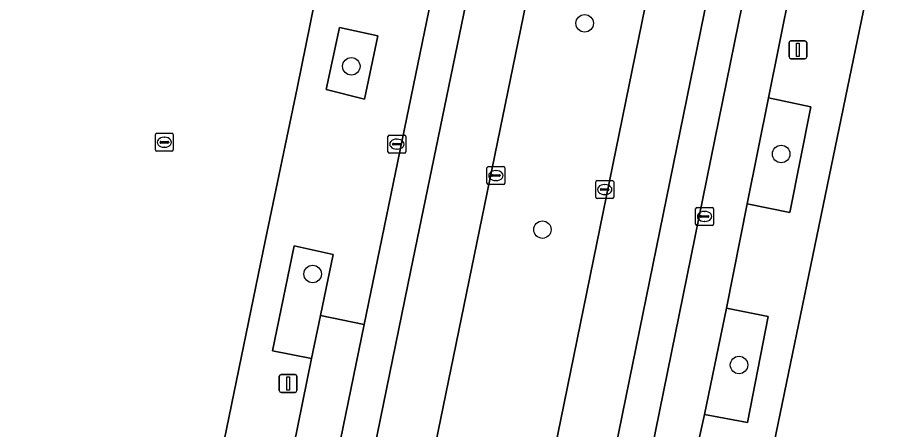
# Model space of a CAD drawing. Extents: x 157692 to 159674, y 381452 to 383291.
# Drawn here: x 158591.91 to 158640.59, y 382591.66 to 382614.72 of the extents above; entities that cross this region are included whole.
import ezdxf

# ---------------------------------------------------------------- set-up
doc = ezdxf.new("R2010")
doc.units = 0
for name, color, linetype in [('IMGEO_Berm_groen', 7, 'Continuous'), ('IMGEO_Boom', 7, 'Continuous'), ('IMGEO_Erf', 7, 'Continuous'), ('IMGEO_Groenvoorziening', 7, 'Continuous'), ('IMGEO_Kolk', 7, 'Continuous'), ('IMGEO_Lichtmast', 7, 'Continuous'), ('IMGEO_Parkeervlak_open', 7, 'Continuous'), ('IMGEO_Rijbaan_lokaal_gesloten', 7, 'Continuous'), ('IMGEO_Rioolput', 7, 'Continuous'), ('IMGEO_Voetpad_open', 7, 'Continuous')]:
    doc.layers.add(name, color=color, linetype=linetype)

msp = doc.modelspace()

# ---------------------------------------------------------------- linework, layer by layer
at = {"layer": 'IMGEO_Berm_groen'}
msp.add_lwpolyline([(158636.448, 382661.463), (158630.043, 382662.711), (158602.857, 382530.249), (158595.433, 382493.916), (158601.938, 382492.559), (158606.442, 382514.546), (158608.734, 382525.736)], close=True, dxfattribs=at)
at = {"layer": 'IMGEO_Boom'}
for centre in [(158623.641, 382614.386), (158610.585, 382611.98), (158634.634, 382607.072), (158621.279, 382602.845), (158608.426, 382600.358), (158632.279, 382595.272)]:
    msp.add_circle(centre, 0.489, dxfattribs=at)
at = {"layer": 'IMGEO_Erf'}
for points in [[(158448.261, 382514.179), (158456.419, 382512.52), (158477.322, 382508.223), (158500, 382503.578), (158504.177, 382502.734), (158511.183, 382501.319), (158511.782, 382501.198), (158511.701, 382500.966), (158516.501, 382500), (158517.59, 382499.781), (158517.653, 382500.03), (158517.794, 382500), (158525.15, 382498.448), (158530.069, 382497.411), (158573.194, 382488.57), (158573.771, 382488.744), (158582.974, 382491.52), (158584.424, 382498.452), (158584.741, 382500), (158605.785, 382602.291), (158607.565, 382610.759), (158618.747, 382665.89)], [(158639.814, 382617.927), (158631.962, 382579.925), (158631.878, 382579.52), (158631.601, 382578.183), (158630.899, 382574.931), (158630.242, 382571.758), (158629.944, 382570.322), (158630.375, 382570.239), (158613.263, 382487.481), (158618.11, 382486.525), (158618.032, 382486.133), (158612.716, 382487.181), (158612.335, 382485.34), (158611.26, 382480.174), (158611.007, 382478.919), (158610.558, 382476.747), (158609.286, 382470.596)]]:
    msp.add_lwpolyline(points, dxfattribs=at)
at = {"layer": 'IMGEO_Groenvoorziening'}
for points in [[(158612.068, 382613.689), (158609.918, 382614.149), (158609.185, 382610.681), (158611.326, 382610.137)], [(158633.925, 382610.219), (158632.731, 382604.279), (158635.114, 382603.807), (158636.292, 382609.71)], [(158608.858, 382598.045), (158609.57, 382601.449), (158607.384, 382601.936), (158606.177, 382596.069), (158608.353, 382595.628)], [(158631.577, 382598.445), (158630.352, 382592.502), (158632.753, 382592.059), (158633.909, 382597.979)]]:
    msp.add_lwpolyline(points, close=True, dxfattribs=at)
at = {"layer": 'IMGEO_Kolk'}
for p, q in [((158612.638, 382607.199), (158612.638, 382608.051)), ((158612.713, 382608.125), (158613.565, 382608.125)), ((158613.126, 382607.905), (158613.151, 382607.905)), ((158613.639, 382608.051), (158613.639, 382607.199)), ((158612.897, 382607.619), (158612.897, 382607.631)), ((158613.335, 382607.582), (158612.937, 382607.582)), ((158612.94, 382607.668), (158613.338, 382607.668)), ((158613.149, 382607.345), (158613.124, 382607.345)), ((158613.381, 382607.631), (158613.381, 382607.619)), ((158613.565, 382607.125), (158612.713, 382607.125)), ((158618.176, 382605.442), (158618.176, 382606.294)), ((158618.251, 382606.368), (158619.103, 382606.368)), ((158619.177, 382606.294), (158619.177, 382605.442)), ((158618.435, 382605.862), (158618.435, 382605.874)), ((158618.873, 382605.825), (158618.475, 382605.825)), ((158618.478, 382605.911), (158618.876, 382605.911)), ((158618.664, 382606.148), (158618.689, 382606.148)), ((158618.919, 382605.874), (158618.919, 382605.862)), ((158619.103, 382605.368), (158618.251, 382605.368)), ((158618.687, 382605.588), (158618.662, 382605.588)), ((158624.264, 382604.659), (158624.264, 382605.511)), ((158624.339, 382605.585), (158625.191, 382605.585)), ((158624.752, 382605.365), (158624.777, 382605.365)), ((158625.265, 382605.511), (158625.265, 382604.659)), ((158624.523, 382605.079), (158624.523, 382605.091)), ((158624.961, 382605.042), (158624.563, 382605.042)), ((158624.566, 382605.128), (158624.964, 382605.128)), ((158624.775, 382604.805), (158624.75, 382604.805)), ((158625.007, 382605.091), (158625.007, 382605.079)), ((158625.191, 382604.585), (158624.339, 382604.585)), ((158629.849, 382603.154), (158629.849, 382604.006)), ((158629.924, 382604.08), (158630.776, 382604.08)), ((158630.337, 382603.86), (158630.362, 382603.86)), ((158630.85, 382604.006), (158630.85, 382603.154)), ((158630.108, 382603.574), (158630.108, 382603.586)), ((158630.546, 382603.537), (158630.148, 382603.537)), ((158630.151, 382603.623), (158630.549, 382603.623)), ((158630.592, 382603.586), (158630.592, 382603.574)), ((158630.776, 382603.08), (158629.924, 382603.08)), ((158630.36, 382603.3), (158630.335, 382603.3))]:
    msp.add_line(p, q, dxfattribs=at)
for points in [[(158612.638, 382607.199), (158612.638, 382608.051)], [(158612.713, 382608.125), (158613.565, 382608.125)], [(158613.639, 382608.051), (158613.639, 382607.199)], [(158613.565, 382607.125), (158612.713, 382607.125)], [(158618.176, 382605.442), (158618.176, 382606.294)], [(158618.251, 382606.368), (158619.103, 382606.368)], [(158619.177, 382606.294), (158619.177, 382605.442)], [(158619.103, 382605.368), (158618.251, 382605.368)], [(158624.264, 382604.659), (158624.264, 382605.511)], [(158624.339, 382605.585), (158625.191, 382605.585)], [(158625.265, 382605.511), (158625.265, 382604.659)], [(158625.191, 382604.585), (158624.339, 382604.585)], [(158629.849, 382603.154), (158629.849, 382604.006)], [(158629.924, 382604.08), (158630.776, 382604.08)], [(158630.85, 382604.006), (158630.85, 382603.154)], [(158630.776, 382603.08), (158629.924, 382603.08)]]:
    msp.add_lwpolyline(points, dxfattribs=at)
for centre, radius, start, end in [((158612.715, 382608.049), 0.0765, 91.552, 178.448), ((158612.715, 382608.049), 0.0765, 91.552, 178.448), ((158613.563, 382608.049), 0.0765, 1.552, 88.448), ((158613.563, 382608.049), 0.0765, 1.552, 88.448), ((158612.937, 382607.628), 0.0403, 85.8775, 175.7526), ((158612.934, 382607.618), 0.0366, 178.938, 274.7102), ((158613.338, 382607.625), 0.043, 264.8664, 352.4533), ((158613.342, 382607.63), 0.0386, 1.7309, 96.639), ((158612.715, 382607.201), 0.0765, 181.552, 268.448), ((158612.715, 382607.201), 0.0765, 181.552, 268.448), ((158613.563, 382607.201), 0.0765, 271.552, 358.448), ((158613.563, 382607.201), 0.0765, 271.552, 358.448), ((158618.253, 382606.292), 0.0765, 91.552, 178.448), ((158618.253, 382606.292), 0.0765, 91.552, 178.448), ((158619.101, 382606.292), 0.0765, 1.552, 88.448), ((158619.101, 382606.292), 0.0765, 1.552, 88.448), ((158618.475, 382605.871), 0.0403, 85.8775, 175.7526), ((158618.472, 382605.861), 0.0366, 178.938, 274.7102), ((158618.876, 382605.868), 0.043, 264.8664, 352.4533), ((158618.88, 382605.873), 0.0386, 1.7309, 96.639), ((158618.253, 382605.444), 0.0765, 181.552, 268.448), ((158618.253, 382605.444), 0.0765, 181.552, 268.448), ((158619.101, 382605.444), 0.0765, 271.552, 358.448), ((158619.101, 382605.444), 0.0765, 271.552, 358.448), ((158624.341, 382605.509), 0.0765, 91.552, 178.448), ((158624.341, 382605.509), 0.0765, 91.552, 178.448), ((158625.189, 382605.509), 0.0765, 1.552, 88.448), ((158625.189, 382605.509), 0.0765, 1.552, 88.448), ((158624.563, 382605.088), 0.0403, 85.8775, 175.7526), ((158624.56, 382605.078), 0.0366, 178.938, 274.7102), ((158624.964, 382605.085), 0.043, 264.8664, 352.4533), ((158624.968, 382605.09), 0.0386, 1.7309, 96.639), ((158624.341, 382604.661), 0.0765, 181.552, 268.448), ((158624.341, 382604.661), 0.0765, 181.552, 268.448), ((158625.189, 382604.661), 0.0765, 271.552, 358.448), ((158625.189, 382604.661), 0.0765, 271.552, 358.448), ((158629.926, 382604.004), 0.0765, 91.552, 178.448), ((158629.926, 382604.004), 0.0765, 91.552, 178.448), ((158630.774, 382604.004), 0.0765, 1.552, 88.448), ((158630.774, 382604.004), 0.0765, 1.552, 88.448), ((158630.148, 382603.583), 0.0403, 85.8775, 175.7526), ((158630.145, 382603.573), 0.0366, 178.938, 274.7102), ((158630.549, 382603.58), 0.043, 264.8664, 352.4533), ((158630.553, 382603.585), 0.0386, 1.7309, 96.639), ((158629.926, 382603.156), 0.0765, 181.552, 268.448), ((158629.926, 382603.156), 0.0765, 181.552, 268.448), ((158630.774, 382603.156), 0.0765, 271.552, 358.448), ((158630.774, 382603.156), 0.0765, 271.552, 358.448)]:
    msp.add_arc(centre, radius, start, end, dxfattribs=at)
for centre, major_axis, ratio, start_param, end_param in [((158613.125, 382607.625), (-0.387, 0.002), 0.722429, 4.712389, 7.853982), ((158613.15, 382607.625), (-0.39, 0.002), 0.717154, 1.570796, 4.712389), ((158618.663, 382605.868), (-0.387, 0.002), 0.722429, 4.712389, 7.853982), ((158618.688, 382605.868), (-0.39, 0.002), 0.717154, 1.570796, 4.712389), ((158624.751, 382605.085), (-0.387, 0.002), 0.722429, 4.712389, 7.853982), ((158624.776, 382605.085), (-0.39, 0.002), 0.717154, 1.570796, 4.712389), ((158630.336, 382603.58), (-0.387, 0.002), 0.722429, 4.712389, 7.853982), ((158630.361, 382603.58), (-0.39, 0.002), 0.717154, 1.570796, 4.712389)]:
    msp.add_ellipse(centre, major_axis=major_axis, ratio=ratio, start_param=start_param, end_param=end_param, dxfattribs=at)
at = {"layer": 'IMGEO_Lichtmast'}
for p, q in [((158635.074, 382612.506), (158635.074, 382613.306)), ((158635.074, 382613.306), (158635.074, 382612.506)), ((158635.174, 382613.406), (158635.964, 382613.406)), ((158635.964, 382613.406), (158635.174, 382613.406)), ((158636.064, 382613.306), (158636.064, 382612.506)), ((158636.064, 382612.506), (158636.064, 382613.306)), ((158635.964, 382612.406), (158635.174, 382612.406)), ((158635.174, 382612.406), (158635.964, 382612.406)), ((158606.559, 382593.839), (158606.559, 382594.639)), ((158606.559, 382594.639), (158606.559, 382593.839)), ((158606.659, 382594.739), (158607.449, 382594.739)), ((158607.449, 382594.739), (158606.659, 382594.739)), ((158607.549, 382594.639), (158607.549, 382593.839)), ((158607.549, 382593.839), (158607.549, 382594.639)), ((158607.449, 382593.739), (158606.659, 382593.739)), ((158606.659, 382593.739), (158607.449, 382593.739))]:
    msp.add_line(p, q, dxfattribs=at)
for points in [[(158635.494, 382613.281), (158635.644, 382613.281), (158635.644, 382612.531), (158635.494, 382612.531), (158635.494, 382613.281)], [(158606.979, 382594.614), (158607.129, 382594.614), (158607.129, 382593.864), (158606.979, 382593.864), (158606.979, 382594.614)]]:
    msp.add_lwpolyline(points, dxfattribs=at)
for centre, start, end in [((158635.174, 382613.306), 90, 180), ((158635.174, 382613.306), 90, 180), ((158635.964, 382613.306), 0, 90), ((158635.964, 382613.306), 360, 90), ((158635.174, 382612.506), 180, 270), ((158635.174, 382612.506), 180, 270), ((158635.964, 382612.506), 270, 0), ((158635.964, 382612.506), 270, 0), ((158606.659, 382594.639), 90, 180), ((158606.659, 382594.639), 90, 180), ((158607.449, 382594.639), 0, 90), ((158607.449, 382594.639), 360, 90), ((158606.659, 382593.839), 180, 270), ((158606.659, 382593.839), 180, 270), ((158607.449, 382593.839), 270, 0), ((158607.449, 382593.839), 270, 0)]:
    msp.add_arc(centre, 0.1, start, end, dxfattribs=at)
at = {"layer": 'IMGEO_Parkeervlak_open'}
for points in [[(158631.577, 382598.445), (158632.731, 382604.279), (158633.925, 382610.219), (158635.164, 382616.361), (158635.329, 382617.158), (158632.895, 382617.619), (158626.944, 382588.365), (158629.324, 382587.869), (158630.352, 382592.502)], [(158611.308, 382597.54), (158608.858, 382598.045), (158608.353, 382595.628), (158607.348, 382590.674), (158606.115, 382584.8), (158605.01, 382579.531), (158603.802, 382573.579), (158602.636, 382567.855), (158601.423, 382561.978), (158600.14, 382555.747), (158598.944, 382549.748), (158597.777, 382544.246), (158596.601, 382538.34), (158595.454, 382532.858), (158594.27, 382526.898), (158593.003, 382520.67), (158591.785, 382514.631), (158590.605, 382509.04), (158589.366, 382503.025), (158588.779, 382499.993), (158588.521, 382498.66), (158590.957, 382498.196), (158600.355, 382544.184)]]:
    msp.add_lwpolyline(points, close=True, dxfattribs=at)
at = {"layer": 'IMGEO_Rijbaan_lokaal_gesloten'}
for points in [[(158593.887, 382486.352), (158595.019, 382492.07), (158595.433, 382493.916), (158602.857, 382530.249), (158630.043, 382662.711), (158630.436, 382664.706), (158631.67, 382669.323), (158632.013, 382670.247)], [(158637.629, 382668.644), (158637.467, 382667.539), (158637.202, 382665.642), (158636.837, 382663.461), (158636.448, 382661.463), (158608.734, 382525.736), (158606.442, 382514.546), (158601.938, 382492.559), (158601.54, 382490.727), (158600.401, 382485.018)], [(158624.902, 382663.722), (158623.026, 382654.644), (158622.792, 382653.588), (158616.8, 382624.243), (158611.308, 382597.54), (158600.355, 382544.184), (158590.957, 382498.196), (158590.457, 382495.811), (158589.807, 382492.761), (158591.78, 382492.336), (158592.124, 382493.966), (158613.919, 382600.583), (158626.897, 382663.441)], [(158626.897, 382663.441), (158613.919, 382600.583), (158592.124, 382493.966), (158591.78, 382492.336), (158584.663, 382458.624), (158576.456, 382418.202), (158561.278, 382343.885), (158559.085, 382332.976)], [(158609.586, 382513.419), (158620.99, 382569.129), (158634.128, 382633.601), (158640.026, 382662.22)], [(158622.926, 382568.835), (158626.944, 382588.365), (158632.895, 382617.619), (158636.112, 382633.262), (158639.616, 382650.683), (158640.044, 382652.994), (158641.583, 382660.356), (158642.123, 382662.263)], [(158634.128, 382633.601), (158620.99, 382569.129), (158609.586, 382513.419), (158599.733, 382466.035)]]:
    msp.add_lwpolyline(points, dxfattribs=at)
at = {"layer": 'IMGEO_Rioolput'}
for p, q in [((158599.703, 382608.231), (158600.555, 382608.231)), ((158599.628, 382607.305), (158599.628, 382608.157)), ((158599.887, 382607.725), (158599.887, 382607.737)), ((158599.93, 382607.774), (158600.328, 382607.774)), ((158600.116, 382608.011), (158600.141, 382608.011)), ((158600.371, 382607.737), (158600.371, 382607.725)), ((158600.629, 382608.157), (158600.629, 382607.305)), ((158600.555, 382607.231), (158599.703, 382607.231)), ((158600.325, 382607.688), (158599.927, 382607.688)), ((158600.139, 382607.451), (158600.114, 382607.451))]:
    msp.add_line(p, q, dxfattribs=at)
for points in [[(158599.703, 382608.231), (158600.555, 382608.231)], [(158599.628, 382607.305), (158599.628, 382608.157)], [(158600.629, 382608.157), (158600.629, 382607.305)], [(158600.555, 382607.231), (158599.703, 382607.231)]]:
    msp.add_lwpolyline(points, dxfattribs=at)
for centre, radius, start, end in [((158599.705, 382608.155), 0.0765, 91.552, 178.448), ((158599.705, 382608.155), 0.0765, 91.552, 178.448), ((158600.553, 382608.155), 0.0765, 1.552, 88.448), ((158600.553, 382608.155), 0.0765, 1.552, 88.448), ((158599.927, 382607.734), 0.0403, 85.8775, 175.7526), ((158599.924, 382607.724), 0.0366, 178.938, 274.7102), ((158600.328, 382607.731), 0.043, 264.8664, 352.4533), ((158600.332, 382607.736), 0.0386, 1.7309, 96.639), ((158599.705, 382607.307), 0.0765, 181.552, 268.448), ((158599.705, 382607.307), 0.0765, 181.552, 268.448), ((158600.553, 382607.307), 0.0765, 271.552, 358.448), ((158600.553, 382607.307), 0.0765, 271.552, 358.448)]:
    msp.add_arc(centre, radius, start, end, dxfattribs=at)
for centre, major_axis, ratio, start_param, end_param in [((158600.115, 382607.731), (-0.387, 0.002), 0.722429, 4.712389, 7.853982), ((158600.14, 382607.731), (-0.39, 0.002), 0.717154, 1.570796, 4.712389)]:
    msp.add_ellipse(centre, major_axis=major_axis, ratio=ratio, start_param=start_param, end_param=end_param, dxfattribs=at)
at = {"layer": 'IMGEO_Voetpad_open'}
for points in [[(158617.234, 382677.735), (158616.516, 382675.097), (158619.614, 382669.95), (158618.747, 382665.89), (158607.565, 382610.759), (158605.785, 382602.291), (158584.741, 382500), (158584.424, 382498.452), (158582.974, 382491.52), (158573.771, 382488.744), (158572.578, 382482.741)], [(158606.115, 382584.8), (158603.98, 382585.274), (158605.17, 382591.135), (158607.348, 382590.674), (158608.353, 382595.628), (158606.177, 382596.069), (158607.384, 382601.936), (158609.57, 382601.449), (158608.858, 382598.045), (158611.308, 382597.54), (158616.8, 382624.243)], [(158629.944, 382570.322), (158630.242, 382571.758), (158630.899, 382574.931), (158631.601, 382578.183), (158631.878, 382579.52), (158631.962, 382579.925), (158639.814, 382617.927)], [(158635.164, 382616.361), (158633.925, 382610.219), (158636.292, 382609.71), (158635.114, 382603.807), (158632.731, 382604.279), (158631.577, 382598.445), (158633.909, 382597.979), (158632.753, 382592.059), (158630.352, 382592.502), (158629.324, 382587.869), (158626.944, 382588.365), (158622.926, 382568.835), (158625.402, 382568.334), (158624.339, 382563.087), (158626.69, 382562.607), (158625.532, 382556.841)]]:
    msp.add_lwpolyline(points, dxfattribs=at)
msp.add_lwpolyline([(158609.185, 382610.681), (158609.918, 382614.149), (158612.068, 382613.689), (158611.326, 382610.137)], close=True, dxfattribs=at)

doc.saveas('drawing.dxf')
